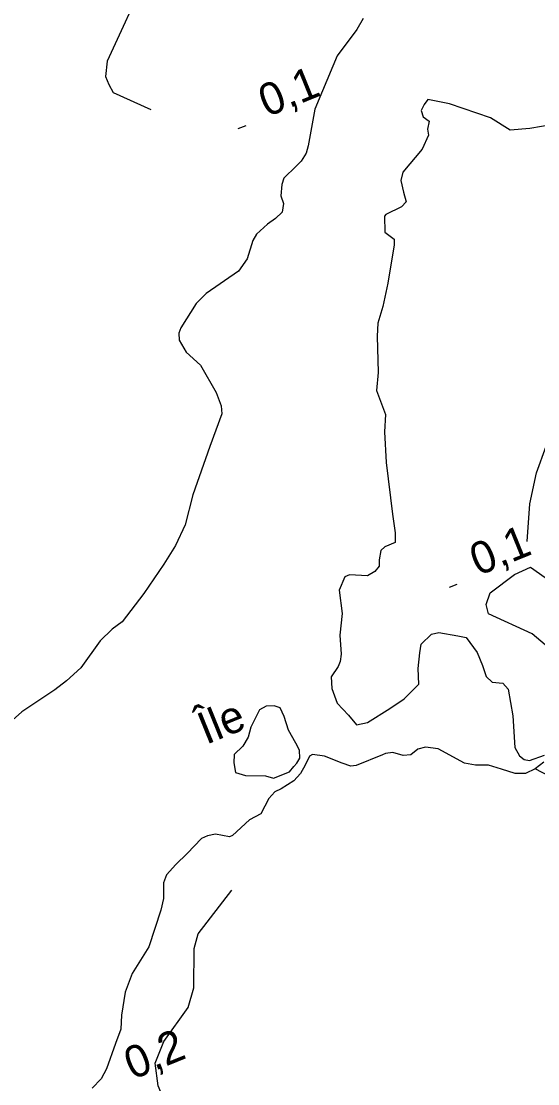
# Model space of a CAD drawing. Extents: x 362852 to 366875, y 5563573 to 5566479.
# Drawn here: x 363367.7 to 363430.9, y 5564422.3 to 5564552.2 of the extents above; entities that cross this region are included whole.
import ezdxf

# ---------------------------------------------------------------- set-up
doc = ezdxf.new("R2010")
doc.units = 0
for name, color, linetype in [('Niveau 22', 7, 'Continuous'), ('Niveau 3', 7, 'Continuous'), ('Niveau 4', 7, 'Continuous'), ('Niveau 7', 7, 'Continuous'), ('Niveau 8', 7, 'Continuous')]:
    doc.layers.add(name, color=color, linetype=linetype)

msp = doc.modelspace()

# ---------------------------------------------------------------- linework, layer by layer
at = {"layer": 'Niveau 22'}
for points in [[(363381.97, 5564668.64), (363383.19, 5564661.1), (363384.93, 5564652.31), (363387.73, 5564644.52), (363389.98, 5564640.26), (363392.73, 5564634.76), (363395.12, 5564628.93), (363399.25, 5564616.85), (363402.08, 5564609.37), (363404.7, 5564600.74), (363404.86, 5564591.66), (363403.93, 5564588.51), (363402.51, 5564585.39), (363392.53, 5564575.68), (363389.16, 5564571), (363383.06, 5564557.82), (363378.18, 5564547.28), (363377.99, 5564545.39), (363378.39, 5564544.43), (363378.92, 5564543.46), (363383.52, 5564541.38)], [(363429.58, 5564488.58), (363429.9, 5564493.18), (363430.71, 5564496.96), (363431.9, 5564500.23), (363432.58, 5564502.08), (363433.5, 5564504.66), (363434.81, 5564508.78), (363437.24, 5564512.68), (363438.67, 5564516.55), (363440.73, 5564520.68), (363441.96, 5564523.08), (363442.89, 5564525.24), (363444.3, 5564527.78), (363449.23, 5564533.43), (363452.81, 5564537.76), (363454.75, 5564540.47), (363457.22, 5564542.83)], [(363412.86, 5564388.92), (363410.03, 5564390.79), (363405.36, 5564394), (363401.63, 5564397.68), (363398.18, 5564402.07), (363396.15, 5564404.24), (363393.76, 5564407.25), (363392.42, 5564410.07), (363390.49, 5564413.71), (363388.73, 5564415.85), (363386.43, 5564418.58), (363385.1, 5564420.47), (363384.45, 5564422.01), (363384.08, 5564424.81), (363385.11, 5564427.44), (363388.1, 5564431.59), (363388.78, 5564434.01), (363388.83, 5564438.81), (363389.34, 5564440.59), (363393.45, 5564445.96)]]:
    msp.add_lwpolyline(points, dxfattribs=at)
at = {"layer": 'Niveau 3'}
for p, q in [((363394.23, 5564539.04), (363395.19, 5564539.43)), ((363420.07, 5564482.96), (363421.03, 5564483.35))]:
    msp.add_line(p, q, dxfattribs=at)
at = {"layer": 'Niveau 4'}
for points in [[(363409.49, 5564552.51), (363408.75, 5564551.13), (363406.33, 5564547.92), (363404.54, 5564543.65), (363403.59, 5564541.43), (363402.77, 5564536.94), (363402.53, 5564536.02), (363401.92, 5564535.07), (363401.31, 5564534.44), (363399.79, 5564532.98), (363399.55, 5564532.19), (363399.44, 5564530.82), (363399.77, 5564529.89), (363399.59, 5564528.81), (363398.79, 5564528.04), (363397.81, 5564527.37), (363396.45, 5564526.11), (363396.01, 5564525.36), (363395.32, 5564523.13), (363394.26, 5564521.61), (363390.32, 5564518.89), (363389.07, 5564517.67), (363387.19, 5564514.68), (363386.96, 5564514.02), (363387.01, 5564513.16), (363387.87, 5564511.7), (363389.61, 5564510.11), (363391.52, 5564506.76), (363392.14, 5564505.14), (363392.23, 5564504.17), (363390.77, 5564500.17), (363388.67, 5564494.26), (363387.75, 5564490.61), (363386.55, 5564488.09), (363385.12, 5564485.8), (363382.68, 5564482.19), (363380.04, 5564478.76), (363378.79, 5564477.86), (363377.32, 5564476.42), (363374.99, 5564473.12), (363373.2, 5564471.55), (363371.78, 5564470.45), (363367.76, 5564467.76), (363365.53, 5564465.75)], [(363432.77, 5564539.55), (363429.91, 5564539.03), (363427.48, 5564538.83), (363425.09, 5564540.34), (363420.09, 5564542.07), (363417.42, 5564542.59), (363416.99, 5564541.97), (363416.61, 5564541.24), (363416.87, 5564540.47), (363417.59, 5564539.95), (363417.37, 5564538.98), (363417.5, 5564538.22), (363416.71, 5564536.51), (363414.37, 5564533.7), (363414.1, 5564532.71), (363414.44, 5564531.28), (363414.76, 5564530.09), (363414.2, 5564529.48), (363412.27, 5564528.55), (363412.1, 5564528.35), (363412.17, 5564526.37), (363413.29, 5564525.52), (363413.32, 5564524.84), (363412.54, 5564520.12), (363411.91, 5564517.28), (363411.31, 5564515.27), (363411.23, 5564513.66), (363411.33, 5564509.24), (363411.13, 5564507.02), (363412.23, 5564504.09), (363412.12, 5564501.97), (363412.31, 5564498.22), (363413.09, 5564491.89), (363413.41, 5564489.64), (363413.41, 5564488.44), (363412.18, 5564487.93), (363411.68, 5564487.47), (363411.48, 5564486.31), (363411.48, 5564485.56), (363410.94, 5564484.89), (363410.03, 5564484.38), (363407.85, 5564484.47), (363407.26, 5564484.23), (363406.56, 5564482.61), (363406.94, 5564479.76), (363406.67, 5564477.13), (363406.82, 5564474.81), (363406.71, 5564473.88), (363406.46, 5564473.27), (363405.6, 5564472.03), (363405.68, 5564470.59), (363406.33, 5564468.82), (363407.71, 5564467.32), (363408.69, 5564466.17), (363410.03, 5564466.42), (363412.77, 5564468.13), (363414.53, 5564469.31), (363416.34, 5564471.14), (363416.23, 5564473.04), (363416.44, 5564474.95), (363416.61, 5564476.03), (363417.86, 5564477.24), (363418.78, 5564477.44), (363421.09, 5564477.03), (363422.12, 5564476.83), (363423.45, 5564475), (363424.12, 5564473.4), (363424.55, 5564472.08), (363425.29, 5564471.38), (363426.6, 5564471.24), (363427.23, 5564470.5), (363427.84, 5564467.24), (363428.08, 5564463.38), (363428.64, 5564462.36), (363429.2, 5564461.9), (363429.87, 5564461.81), (363431.68, 5564462.44)], [(363401.04, 5564461.07), (363401.38, 5564461.46), (363401.75, 5564462.06), (363401.71, 5564463.05), (363401.28, 5564463.93), (363400.37, 5564465.5), (363399.86, 5564467.17), (363399.36, 5564468.21), (363398.62, 5564468.47), (363397.63, 5564468.43), (363396.82, 5564467.97), (363395.75, 5564465.88), (363395.46, 5564464.63), (363394.79, 5564463.53), (363393.71, 5564462.51), (363393.69, 5564461.5), (363393.88, 5564460.32), (363395.1, 5564459.95), (363397.56, 5564459.92), (363398.56, 5564459.65), (363400.5, 5564460.4), (363401.04, 5564461.07)], [(363430.56, 5564460.78), (363429.35, 5564460.21), (363428.1, 5564460.19), (363426.43, 5564460.74), (363424.85, 5564461.21), (363423.27, 5564461.23), (363421.91, 5564461.48), (363418.67, 5564463.2), (363417.13, 5564463.43), (363416.18, 5564463.16), (363415.33, 5564462.48), (363414.42, 5564462.42), (363413.14, 5564462.76), (363412.25, 5564462.64), (363411.88, 5564462.48), (363408.65, 5564461.19), (363408, 5564461.1), (363406.96, 5564461.48), (363404.78, 5564462.33), (363403.31, 5564462.53), (363402.96, 5564462.32), (363402.42, 5564461.21), (363401.84, 5564460.21), (363401.03, 5564459.3), (363399.48, 5564458.34), (363398.7, 5564457.95), (363397.98, 5564457.14), (363397, 5564455.29), (363395.62, 5564454.52), (363393.53, 5564452.63), (363393.15, 5564452.48), (363391.46, 5564452.77), (363390.46, 5564452.6), (363389.74, 5564452.24), (363387.98, 5564450.43), (363386.59, 5564449.09), (363385.44, 5564447.8), (363385.1, 5564446.83), (363385.07, 5564444.94), (363384.74, 5564443.48), (363383.28, 5564439.03), (363381.27, 5564435.74), (363380.4, 5564433.49), (363379.95, 5564430.66), (363379.86, 5564428.93), (363379.21, 5564427.21), (363378.12, 5564424.11), (363377.44, 5564422.88), (363376.35, 5564421.74)], [(363431.6, 5564461.59), (363430.56, 5564460.78)]]:
    msp.add_lwpolyline(points, dxfattribs=at)
at = {"layer": 'Niveau 7'}
for points in [[(363431.79, 5564475.94), (363430.17, 5564477.27), (363424.84, 5564479.74), (363424.55, 5564480.88), (363425.03, 5564482.27), (363428.03, 5564484.54), (363429.98, 5564485.42), (363431.77, 5564484.16)], [(363487.86, 5564406.59), (363489.66, 5564408.34), (363491.99, 5564409.62), (363491.85, 5564410.25), (363487.81, 5564414.7), (363485, 5564416.47), (363470.55, 5564427.49), (363456.96, 5564436.98), (363449.99, 5564444.16), (363445.56, 5564450.52), (363443.33, 5564454.1), (363442.21, 5564455.58), (363441.02, 5564456.46), (363437.96, 5564458.5), (363433.94, 5564460.02), (363432.34, 5564459.84), (363430.56, 5564460.78)]]:
    msp.add_lwpolyline(points, dxfattribs=at)

# ---------------------------------------------------------------- texts
at = {"layer": 'Niveau 3'}
for s, p in [('0,1  ', (363397.74, 5564540.4)), ('0,1  ', (363423.58, 5564484.32)), ('0,2  ', (363381.29, 5564422.73))]:
    msp.add_text(s, height=3.93, rotation=22.09, dxfattribs=at).set_placement(p)
at = {"layer": 'Niveau 8'}
msp.add_text('Île', height=3.93, rotation=22.09, dxfattribs=at).set_placement((363390.29, 5564463.69))

doc.saveas('drawing.dxf')
